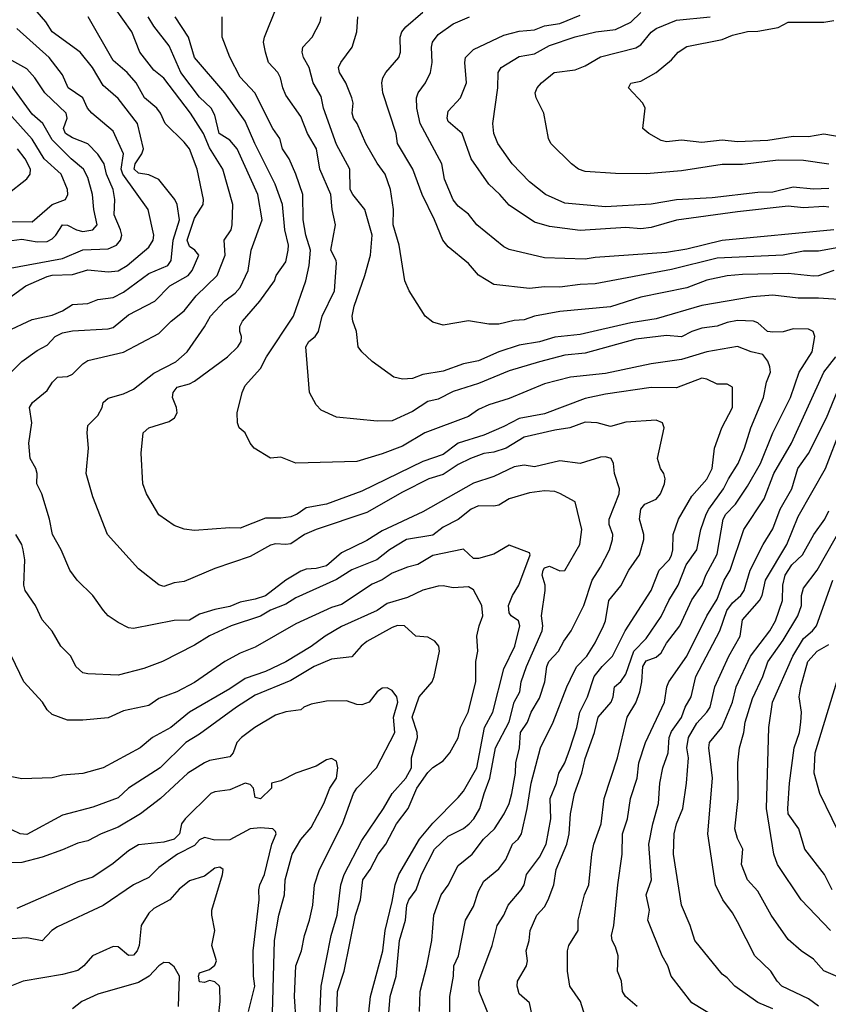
# Model space of a CAD drawing. Header units: metres. Extents: x -46681 to -43747, y -240911 to -237677.
# Tile 710 of 1056: x -46336 to -46256, y -238236 to -238139. Entities that reach past the tile are written whole.
import ezdxf

# ---------------------------------------------------------------- set-up
doc = ezdxf.new("R2010")
doc.units = ezdxf.units.M
doc.layers.add('CONTOUR_INDEX', color=1, linetype='Continuous')
doc.layers.add('CONTOUR_INTER', color=3, linetype='Continuous')

msp = doc.modelspace()

# ---------------------------------------------------------------- linework, layer by layer
at = {"layer": 'CONTOUR_INDEX'}
for points, elevation in [([(-46293.435, -238237.02), (-46293.429, -238235.02), (-46293.054, -238233.02), (-46293.046, -238232.02), (-46292.576, -238231.02), (-46291.88, -238227.52), (-46291.095, -238226.167), (-46290.595, -238224.637), (-46290.095, -238223.658), (-46288.595, -238222.458), (-46287.927, -238221.52), (-46287.269, -238220.02), (-46286.707, -238219.52), (-46286.363, -238219.02), (-46285.803, -238216.52), (-46285.41, -238214.02), (-46284.489, -238210.52), (-46283.25, -238208.02), (-46281.914, -238204.52), (-46281.182, -238203.02), (-46280.901, -238202.52), (-46279.92, -238201.52), (-46279.095, -238200.193), (-46278.304, -238198.52), (-46278.105, -238198.02), (-46277.765, -238196.02), (-46276.595, -238194.575), (-46275.788, -238193.02), (-46274.748, -238191.52), (-46274.308, -238190.02), (-46274.329, -238189.52), (-46274.74, -238188.02), (-46274.606, -238187.02), (-46274.225, -238186.52), (-46273.095, -238186.031), (-46272.67, -238185.52), (-46272.268, -238184.52), (-46272.222, -238184.02), (-46272.338, -238183.52), (-46272.659, -238183.02), (-46272.975, -238182.02), (-46272.31, -238179.02), (-46272.477, -238178.52), (-46273.095, -238178.267), (-46276.095, -238178.466), (-46277.595, -238178.891), (-46278.915, -238178.52), (-46280.095, -238178.455), (-46281.595, -238179.006), (-46283.095, -238179.233), (-46286.095, -238179.943), (-46287.877, -238181.02), (-46289.095, -238181.406), (-46290.095, -238181.544), (-46291.383, -238182.02), (-46292.595, -238182.634), (-46294.095, -238183.604), (-46295.499, -238184.02), (-46298.095, -238185.359), (-46301.595, -238187.366), (-46306.595, -238189.031), (-46307.749, -238189.52), (-46309.095, -238190.43), (-46309.595, -238190.518), (-46310.595, -238190.442), (-46311.095, -238190.554), (-46313.095, -238191.68), (-46316.595, -238192.876), (-46319.595, -238194.134), (-46320.595, -238194.271), (-46321.595, -238194.647), (-46322.095, -238194.483), (-46324.095, -238192.912), (-46327.147, -238189.52), (-46328.595, -238185.813), (-46329.26, -238183.52), (-46329.033, -238181.02), (-46329.164, -238179.52), (-46329.095, -238178.792), (-46328.095, -238177.796), (-46327.677, -238177.02), (-46327.583, -238176.52), (-46327.095, -238176.086), (-46325.595, -238175.677), (-46324.595, -238175.214), (-46322.595, -238173.62), (-46320.423, -238172.52), (-46319.309, -238171.52), (-46317.595, -238169.064), (-46317.015, -238168.02), (-46315.595, -238166.497), (-46314.595, -238165.739), (-46314.095, -238165.182), (-46313.29, -238163.52), (-46313.007, -238161.52), (-46311.923, -238158.52), (-46312.34, -238156.02), (-46314.383, -238151.52), (-46315.095, -238150.684), (-46316.143, -238150.02), (-46316.595, -238148.229), (-46316.951, -238147.52), (-46318.095, -238146.431), (-46319.949, -238144.02), (-46321.095, -238141.385), (-46322.595, -238139.44), (-46323.143, -238138.52)], 85), ([(-46255.595, -238163.501), (-46257.095, -238164.049), (-46257.595, -238164.088), (-46260.095, -238163.801), (-46264.595, -238163.903), (-46266.095, -238164.042), (-46268.095, -238164.453), (-46270.095, -238165.233), (-46274.595, -238166.128), (-46277.595, -238167.109), (-46282.595, -238167.564), (-46285.095, -238168.028), (-46286.095, -238168.388), (-46287.095, -238168.429), (-46288.595, -238168.788), (-46289.595, -238168.79), (-46291.595, -238168.468), (-46294.095, -238168.886), (-46295.095, -238168.614), (-46295.853, -238168.02), (-46297.445, -238165.52), (-46297.868, -238164.52), (-46298.427, -238161.02), (-46299.017, -238159.02), (-46298.981, -238157.52), (-46299.275, -238155.52), (-46299.807, -238154.02), (-46300.595, -238152.926), (-46301.7, -238151.02), (-46302.568, -238149.02), (-46302.936, -238148.52), (-46303.064, -238148.02), (-46302.97, -238147.02), (-46303.092, -238146.52), (-46303.689, -238145.02), (-46304.297, -238144.02), (-46304.414, -238143.52), (-46304.182, -238143.02), (-46303.063, -238141.52), (-46302.58, -238140.02), (-46302.478, -238138.52)], 90), ([(-46256.095, -238153.056), (-46258.595, -238152.675), (-46261.095, -238152.637), (-46264.595, -238153.077), (-46266.595, -238153.082), (-46270.595, -238153.7), (-46274.095, -238153.979), (-46277.095, -238153.957), (-46280.095, -238153.755), (-46280.752, -238153.52), (-46281.454, -238153.02), (-46283.478, -238151.02), (-46283.701, -238150.52), (-46284.169, -238148.02), (-46284.925, -238146.52), (-46285.009, -238146.02), (-46284.833, -238145.52), (-46284.399, -238145.02), (-46283.161, -238144.02), (-46281.095, -238143.737), (-46280.095, -238143.353), (-46278.595, -238142.458), (-46275.095, -238141.567), (-46274.595, -238141.274), (-46273.595, -238140.028), (-46273.095, -238139.681), (-46271.095, -238138.864), (-46267.779, -238138.52)], 95), ([(-46337.095, -238163.36), (-46331.595, -238162.341), (-46329.595, -238161.474), (-46327.095, -238161.38), (-46326.283, -238161.02), (-46325.892, -238160.52), (-46325.75, -238160.02), (-46325.863, -238159.52), (-46326.515, -238158.02), (-46326.44, -238156.52), (-46326.589, -238155.52), (-46327.242, -238154.02), (-46327.487, -238153.02), (-46328.095, -238152.061), (-46329.095, -238151.025), (-46330.595, -238150.435), (-46331.311, -238150.02), (-46331.499, -238149.52), (-46331.143, -238148.52), (-46331.246, -238148.02), (-46333.339, -238146.02), (-46334.316, -238144.52), (-46335.095, -238143.657), (-46336.595, -238142.836)], 80), ([(-46265.692, -238238.02), (-46269.595, -238235.641), (-46271.634, -238233.02), (-46271.946, -238232.02), (-46272.505, -238231.02), (-46273.908, -238227.52), (-46273.746, -238226.52), (-46274.076, -238225.02), (-46273.573, -238223.52), (-46273.815, -238220.02), (-46273.436, -238218.02), (-46272.874, -238216.02), (-46272.733, -238214.02), (-46272.444, -238212.52), (-46271.913, -238211.02), (-46271.827, -238209.52), (-46271.595, -238208.922), (-46270.595, -238207.538), (-46270.254, -238206.52), (-46269.648, -238205.52), (-46269.181, -238203.52), (-46266.838, -238199.02), (-46266.154, -238197.02), (-46265.595, -238196.235), (-46264.745, -238195.52), (-46264.446, -238195.02), (-46263.826, -238193.02), (-46262.553, -238190.52), (-46261.595, -238188.969), (-46260.871, -238187.02), (-46259.723, -238185.02), (-46259.149, -238183.02), (-46258.095, -238181.547), (-46256.321, -238178.02), (-46254.676, -238174.02)], 90), ([(-46306.314, -238238.52), (-46306.106, -238234.02), (-46305.116, -238229.02), (-46304.515, -238227.02), (-46304.158, -238224.02), (-46303.826, -238223.02), (-46302.095, -238219.664), (-46299.963, -238216.52), (-46299.099, -238215.02), (-46297.778, -238213.52), (-46297.219, -238212.52), (-46297.201, -238211.52), (-46296.618, -238209.52), (-46296.654, -238209.02), (-46297.14, -238207.52), (-46296.464, -238205.52), (-46295.164, -238204.02), (-46294.975, -238203.52), (-46294.453, -238201.02), (-46294.507, -238200.52), (-46294.902, -238200.02), (-46295.595, -238199.622), (-46296.792, -238199.52), (-46297.904, -238198.52), (-46298.595, -238198.48), (-46299.095, -238198.674), (-46301.595, -238200.05), (-46302.181, -238200.52), (-46303.095, -238201.581), (-46305.095, -238201.784), (-46306.795, -238202.52), (-46309.095, -238203.906), (-46312.595, -238205.33), (-46314.434, -238206.52), (-46318.095, -238209.201), (-46319.454, -238210.02), (-46321.984, -238212.52), (-46325.095, -238214.518), (-46326.095, -238215.444), (-46328.595, -238216.376), (-46331.595, -238217.177), (-46335.095, -238219.061), (-46335.762, -238219.02), (-46336.595, -238218.606)], 80), ([(-46255.766, -238224.52), (-46256.521, -238223.02), (-46258.468, -238220.52), (-46259.049, -238218.52), (-46260.081, -238217.02), (-46260.142, -238216.52), (-46259.959, -238214.02), (-46259.495, -238210.52), (-46258.99, -238209.02), (-46258.856, -238208.02), (-46258.795, -238207.02), (-46259.01, -238205.52), (-46258.863, -238204.52), (-46258.154, -238202.02), (-46257.244, -238201.02), (-46256.095, -238200.368)], 95), ([(-46320.166, -238236.02), (-46320.069, -238233.02), (-46320.595, -238232.12), (-46321.095, -238231.719), (-46321.595, -238231.692), (-46322.095, -238232.009), (-46323.05, -238233.02), (-46324.095, -238233.663), (-46328.095, -238234.796), (-46329.701, -238235.52), (-46330.595, -238236.25)], 75)]:
    msp.add_lwpolyline(points, dxfattribs=dict(at, elevation=elevation))
at = {"layer": 'CONTOUR_INTER'}
for points, elevation in [([(-46337.095, -238169.508), (-46334.595, -238168.355), (-46332.595, -238167.919), (-46331.595, -238167.488), (-46330.595, -238166.868), (-46329.095, -238166.752), (-46328.095, -238166.363), (-46326.595, -238166.185), (-46325.595, -238165.662), (-46323.095, -238163.806), (-46321.212, -238163.02), (-46320.894, -238162.52), (-46320.701, -238160.52), (-46320.055, -238158.52), (-46320.304, -238157.02), (-46320.514, -238156.52), (-46322.095, -238154.559), (-46323.095, -238154.102), (-46324.095, -238153.926), (-46324.541, -238153.52), (-46324.445, -238153.02), (-46323.761, -238152.02), (-46323.608, -238151.52), (-46324.192, -238149.02), (-46326.095, -238146.582), (-46327.595, -238145.292), (-46328.628, -238143.52), (-46329.845, -238142.02), (-46332.613, -238140.02), (-46333.234, -238139.02), (-46334.095, -238138.05)], 82), ([(-46296.415, -238236.52), (-46296.348, -238234.52), (-46295.699, -238232.02), (-46295.218, -238229.52), (-46294.993, -238227.02), (-46294.274, -238225.02), (-46293.595, -238224.073), (-46292.595, -238222.131), (-46291.241, -238221.02), (-46290.106, -238219.52), (-46289.041, -238218.52), (-46288.07, -238217.02), (-46287.594, -238216.02), (-46287.311, -238215.02), (-46286.944, -238213.02), (-46286.938, -238212.02), (-46286.56, -238210.52), (-46286.46, -238209.02), (-46285.778, -238208.02), (-46285.4, -238207.02), (-46284.595, -238205.656), (-46284.059, -238204.02), (-46283.865, -238202.52), (-46283.666, -238202.02), (-46282.723, -238201.02), (-46282.206, -238200.02), (-46281.488, -238199.02), (-46280.231, -238196.52), (-46279.409, -238194.02), (-46278.595, -238192.747), (-46277.71, -238191.02), (-46277.394, -238190.02), (-46277.372, -238189.52), (-46277.718, -238188.52), (-46277.716, -238188.02), (-46276.74, -238185.52), (-46276.721, -238185.02), (-46277.214, -238183.52), (-46277.303, -238182.52), (-46277.529, -238182.02), (-46278.095, -238181.863), (-46278.595, -238181.902), (-46280.595, -238182.524), (-46282.595, -238182.268), (-46285.095, -238182.847), (-46286.095, -238182.688), (-46287.095, -238182.865), (-46289.095, -238183.805), (-46291.095, -238184.45), (-46296.095, -238187.29), (-46300.095, -238189.143), (-46301.595, -238190.126), (-46304.095, -238191.339), (-46305.595, -238192.614), (-46306.595, -238192.865), (-46307.595, -238192.936), (-46308.095, -238193.144), (-46309.578, -238194.02), (-46311.595, -238195.56), (-46312.595, -238195.905), (-46314.095, -238196.171), (-46315.095, -238196.599), (-46316.595, -238196.895), (-46318.095, -238197.381), (-46319.095, -238197.943), (-46320.595, -238198.004), (-46324.595, -238198.774), (-46325.095, -238198.728), (-46326.095, -238198.188), (-46327.091, -238197.52), (-46327.562, -238197.02), (-46328.597, -238195.52), (-46330.145, -238194.02), (-46330.885, -238193.02), (-46331.727, -238191.02), (-46332.564, -238189.52), (-46332.858, -238188.02), (-46333.619, -238185.52), (-46334.12, -238184.52), (-46334.086, -238183.52), (-46334.217, -238183.02), (-46334.784, -238182.02), (-46334.922, -238180.52), (-46334.62, -238178.52), (-46334.855, -238177.02), (-46334.559, -238176.52), (-46333.095, -238175.342), (-46332.592, -238174.52), (-46332.095, -238174.031), (-46331.095, -238173.943), (-46330.595, -238173.728), (-46329.595, -238172.694), (-46329.095, -238172.391), (-46325.595, -238171.568), (-46322.095, -238169.727), (-46320.874, -238168.52), (-46319.595, -238167.493), (-46318.434, -238166.02), (-46316.368, -238164.02), (-46315.55, -238162.02), (-46315.675, -238160.52), (-46314.979, -238159.52), (-46314.865, -238159.02), (-46314.823, -238157.02), (-46315.81, -238153.52), (-46317.095, -238151.425), (-46317.689, -238150.02), (-46318.993, -238148.02), (-46321.595, -238144.561), (-46322.595, -238143.797), (-46323.965, -238142.02), (-46324.773, -238140.02), (-46326.531, -238137.52)], 84), ([(-46280.095, -238236.994), (-46280.552, -238235.52), (-46281.594, -238234.02), (-46281.839, -238232.52), (-46281.829, -238230.52), (-46281.694, -238230.02), (-46280.78, -238228.52), (-46280.79, -238227.52), (-46280.145, -238225.02), (-46279.745, -238224.02), (-46279.446, -238221.02), (-46279.242, -238220.02), (-46278.53, -238218.02), (-46278.224, -238215.52), (-46276.907, -238211.52), (-46275.967, -238207.52), (-46275.095, -238206.117), (-46274.722, -238205.02), (-46274.504, -238204.02), (-46274.399, -238202.52), (-46274.095, -238201.975), (-46273.095, -238201.597), (-46272.595, -238201.179), (-46272.095, -238200.217), (-46270.781, -238198.52), (-46269.595, -238195.947), (-46268.555, -238194.52), (-46268.219, -238193.52), (-46267.095, -238191.465), (-46266.494, -238188.02), (-46266.248, -238187.52), (-46265.289, -238186.52), (-46264.095, -238184.774), (-46262.818, -238182.52), (-46261.595, -238179.511), (-46259.855, -238176.02), (-46259.013, -238173.52), (-46257.731, -238171.52), (-46257.451, -238170.02), (-46257.644, -238169.52), (-46258.095, -238169.309), (-46259.595, -238169.26), (-46260.595, -238169.551), (-46261.595, -238169.594), (-46262.118, -238169.52), (-46263.095, -238168.668), (-46263.496, -238168.52), (-46265.095, -238168.424), (-46266.095, -238168.632), (-46267.095, -238169.008), (-46268.595, -238169.184), (-46269.598, -238169.52), (-46270.595, -238170.041), (-46272.095, -238169.912), (-46275.095, -238170.295), (-46280.095, -238171.645), (-46282.095, -238171.85), (-46284.595, -238172.505), (-46287.595, -238173.412), (-46290.595, -238174.641), (-46293.095, -238175.426), (-46294.595, -238176.181), (-46295.595, -238176.426), (-46297.095, -238177.418), (-46299.095, -238178.323), (-46300.595, -238178.372), (-46304.595, -238177.974), (-46306.095, -238177.265), (-46306.595, -238176.735), (-46307.265, -238175.52), (-46307.614, -238171.02), (-46307.315, -238170.52), (-46306.693, -238170.02), (-46306.364, -238169.52), (-46306.002, -238168.02), (-46304.786, -238165.52), (-46304.595, -238162.787), (-46304.626, -238162.52), (-46305.157, -238161.52), (-46304.702, -238159.02), (-46305.033, -238157.52), (-46305.141, -238156.02), (-46306.235, -238153.52), (-46306.557, -238151.52), (-46307.442, -238150.02), (-46308.095, -238148.344), (-46309.595, -238146.232), (-46309.898, -238145.52), (-46310.107, -238144.52), (-46310.365, -238144.02), (-46311.29, -238143.02), (-46311.605, -238142.02), (-46311.784, -238141.02), (-46311.699, -238140.52), (-46310.478, -238137.52)], 88), ([(-46255.095, -238161.245), (-46257.095, -238161.611), (-46258.595, -238161.601), (-46260.595, -238162.006), (-46267.095, -238162.287), (-46271.595, -238163.421), (-46279.095, -238164.84), (-46280.595, -238164.881), (-46282.595, -238165.154), (-46284.095, -238165.124), (-46285.595, -238165.273), (-46289.095, -238164.903), (-46290.595, -238163.974), (-46291.595, -238162.831), (-46293.595, -238161.179), (-46294.13, -238160.52), (-46294.939, -238158.52), (-46296.159, -238156.02), (-46297.08, -238153.52), (-46298.576, -238151.02), (-46298.712, -238150.02), (-46300.018, -238146.02), (-46300.12, -238145.02), (-46300.041, -238144.52), (-46299.749, -238144.02), (-46298.465, -238142.52), (-46298.292, -238142.02), (-46298.323, -238140.52), (-46298.147, -238140.02), (-46297.763, -238139.52), (-46296.095, -238138.072)], 91), ([(-46256.095, -238155.441), (-46257.595, -238155.505), (-46259.595, -238155.293), (-46261.595, -238155.792), (-46263.095, -238155.826), (-46267.595, -238156.346), (-46271.095, -238156.563), (-46273.595, -238156.988), (-46278.095, -238157.234), (-46282.095, -238156.878), (-46284.014, -238156.02), (-46285.595, -238154.773), (-46287.28, -238153.02), (-46288.706, -238151.02), (-46289.108, -238150.02), (-46289.205, -238149.02), (-46288.701, -238145.52), (-46288.683, -238144.02), (-46288.383, -238143.52), (-46286.595, -238142.441), (-46285.095, -238142.164), (-46283.595, -238141.366), (-46281.095, -238140.484), (-46279.055, -238140.02), (-46277.095, -238139.789), (-46275.595, -238139.054), (-46274.595, -238138.086)], 94), ([(-46336.595, -238173.476), (-46335.595, -238172.486), (-46334.095, -238171.383), (-46333.095, -238170.869), (-46332.309, -238170.02), (-46331.595, -238169.641), (-46330.595, -238169.473), (-46327.095, -238169.276), (-46326.595, -238169.12), (-46325.095, -238167.88), (-46322.493, -238166.52), (-46321.008, -238165.02), (-46319.223, -238164.02), (-46318.804, -238163.52), (-46318.157, -238162.02), (-46318.563, -238161.52), (-46319.095, -238161.145), (-46319.293, -238160.52), (-46318.595, -238158.351), (-46317.741, -238157.02), (-46317.687, -238156.52), (-46318.32, -238153.52), (-46319.08, -238151.52), (-46319.595, -238150.859), (-46321.479, -238149.02), (-46321.939, -238148.02), (-46322.309, -238147.52), (-46323.521, -238146.52), (-46324.337, -238145.02), (-46325.237, -238144.02), (-46326.595, -238142.815), (-46329.076, -238138.52)], 83), ([(-46289.534, -238237.02), (-46290.536, -238234.52), (-46290.583, -238233.52), (-46289.243, -238230.02), (-46288.754, -238228.02), (-46288.117, -238227.02), (-46287.679, -238226.02), (-46286.391, -238224.52), (-46286.107, -238224.02), (-46285.881, -238223.02), (-46284.595, -238221.3), (-46283.941, -238220.02), (-46283.484, -238217.52), (-46283.545, -238215.52), (-46282.921, -238214.02), (-46282.676, -238213.02), (-46282.095, -238212.02), (-46281.595, -238210.656), (-46280.919, -238208.52), (-46280.612, -238207.02), (-46279.86, -238205.52), (-46279.219, -238203.52), (-46278.431, -238202.52), (-46277.39, -238201.52), (-46276.147, -238199.02), (-46273.605, -238195.02), (-46272.804, -238193.02), (-46271.821, -238192.02), (-46271.595, -238191.601), (-46271.46, -238191.02), (-46271.427, -238189.52), (-46270.906, -238188.02), (-46269.595, -238185.748), (-46268.095, -238184.076), (-46267.595, -238183.03), (-46267.355, -238181.02), (-46266.62, -238179.02), (-46265.564, -238177.02), (-46265.567, -238175.02), (-46266.095, -238174.712), (-46267.095, -238174.725), (-46268.095, -238174.234), (-46268.595, -238174.127), (-46271.095, -238175.08), (-46273.595, -238175.029), (-46278.095, -238175.695), (-46280.095, -238176.11), (-46284.095, -238177.648), (-46286.595, -238178.082), (-46288.095, -238178.896), (-46290.095, -238179.733), (-46292.595, -238180.528), (-46294.095, -238181.645), (-46296.095, -238182.343), (-46302.095, -238185.26), (-46305.595, -238186.543), (-46307.595, -238186.897), (-46308.467, -238187.52), (-46309.095, -238187.787), (-46310.095, -238187.923), (-46311.595, -238187.919), (-46314.095, -238188.897), (-46315.095, -238188.86), (-46318.595, -238189.13), (-46319.595, -238189.005), (-46320.595, -238188.644), (-46322.095, -238187.595), (-46323.312, -238185.52), (-46323.684, -238184.52), (-46323.832, -238181.52), (-46323.655, -238179.52), (-46323.095, -238179.001), (-46321.095, -238178.405), (-46320.545, -238178.02), (-46320.294, -238177.52), (-46320.355, -238177.02), (-46320.764, -238176.02), (-46320.696, -238175.52), (-46320.3, -238175.02), (-46319.095, -238174.678), (-46318.595, -238174.412), (-46315.323, -238172.02), (-46314.323, -238171.02), (-46313.991, -238170.52), (-46313.944, -238170.02), (-46314.123, -238169.52), (-46314.12, -238169.02), (-46313.867, -238168.52), (-46312.139, -238166.52), (-46310.711, -238164.52), (-46310.547, -238164.02), (-46309.595, -238162.672), (-46309.343, -238161.52), (-46309.329, -238161.02), (-46309.683, -238159.52), (-46309.916, -238157.02), (-46310.645, -238155.02), (-46312.646, -238151.02), (-46313.595, -238148.79), (-46315.583, -238146.02), (-46318.589, -238142.52), (-46319.177, -238140.52), (-46320.499, -238138.52)], 86), ([(-46285.181, -238237.52), (-46285.595, -238235.64), (-46286.595, -238234.758), (-46286.798, -238234.02), (-46286.755, -238233.52), (-46285.875, -238232.02), (-46285.778, -238231.52), (-46285.899, -238230.52), (-46285.61, -238229.52), (-46285.531, -238228.52), (-46284.871, -238227.02), (-46284.095, -238226.183), (-46283.746, -238225.52), (-46283.175, -238224.02), (-46282.969, -238222.52), (-46281.889, -238220.02), (-46281.684, -238219.02), (-46281.552, -238217.02), (-46281.139, -238215.02), (-46280.418, -238213.02), (-46280.095, -238211.588), (-46279.164, -238209.02), (-46278.811, -238207.52), (-46277.521, -238206.02), (-46277.331, -238205.52), (-46277.199, -238204.52), (-46276.595, -238203.985), (-46276.095, -238203.268), (-46275.285, -238201.02), (-46274.095, -238199.766), (-46272.595, -238197.595), (-46271.839, -238196.02), (-46270.933, -238194.52), (-46270.15, -238192.52), (-46269.095, -238191.04), (-46268.692, -238189.02), (-46268.16, -238187.52), (-46267.916, -238187.02), (-46266.451, -238185.02), (-46265.967, -238184.02), (-46265.011, -238182.52), (-46264.384, -238181.02), (-46263.777, -238179.02), (-46262.512, -238176.02), (-46262.242, -238174.52), (-46261.841, -238173.52), (-46261.909, -238173.02), (-46262.095, -238172.442), (-46262.595, -238171.797), (-46263.754, -238171.52), (-46265.095, -238170.985), (-46268.095, -238171.534), (-46270.595, -238172.293), (-46273.595, -238172.699), (-46278.095, -238173.649), (-46281.533, -238174.02), (-46284.095, -238174.691), (-46287.595, -238176.12), (-46289.595, -238176.753), (-46290.595, -238177.215), (-46291.595, -238177.884), (-46295.9, -238179.52), (-46298.095, -238180.815), (-46300.095, -238181.586), (-46302.595, -238182.338), (-46308.595, -238182.492), (-46310.095, -238181.891), (-46311.095, -238182.013), (-46312.716, -238181.02), (-46313.117, -238180.52), (-46313.585, -238179.52), (-46314.175, -238179.02), (-46314.344, -238178.52), (-46314.391, -238177.52), (-46313.89, -238175.52), (-46313.595, -238174.859), (-46312.095, -238173.18), (-46311.491, -238172.02), (-46308.847, -238168.02), (-46307.611, -238164.52), (-46307.275, -238163.02), (-46307.173, -238161.52), (-46307.607, -238160.02), (-46307.868, -238158.52), (-46307.911, -238156.02), (-46308.603, -238154.02), (-46309.26, -238152.52), (-46309.904, -238151.52), (-46310.194, -238150.52), (-46310.859, -238149.52), (-46312.647, -238146.02), (-46314.095, -238144.464), (-46315.095, -238142.493), (-46315.853, -238140.52), (-46315.866, -238138.52)], 87), ([(-46254.595, -238166.42), (-46257.095, -238166.226), (-46259.095, -238166.23), (-46261.595, -238165.942), (-46263.595, -238166.096), (-46268.595, -238166.95), (-46273.095, -238168.288), (-46275.595, -238168.658), (-46280.595, -238169.807), (-46283.095, -238170.086), (-46284.595, -238170.542), (-46286.595, -238170.861), (-46288.595, -238171.531), (-46290.595, -238172.428), (-46292.095, -238172.707), (-46294.095, -238173.446), (-46296.095, -238173.763), (-46297.095, -238174.138), (-46298.095, -238174.233), (-46298.938, -238174.02), (-46301.095, -238172.466), (-46302.1, -238171.52), (-46302.464, -238171.02), (-46302.613, -238169.52), (-46303.002, -238168.52), (-46303.054, -238168.02), (-46302.861, -238167.02), (-46301.788, -238164.02), (-46301.232, -238162.02), (-46301.066, -238160.02), (-46301.803, -238157.52), (-46303.003, -238156.02), (-46303.245, -238155.52), (-46303.291, -238153.52), (-46304.595, -238151.097), (-46305.884, -238147.52), (-46306.095, -238146.364), (-46306.903, -238145.02), (-46307.293, -238143.52), (-46307.855, -238142.52), (-46307.973, -238142.02), (-46307.913, -238141.52), (-46307.004, -238140.52), (-46306.206, -238139.02), (-46306.117, -238138.52)], 89), ([(-46255.595, -238159.495), (-46266.595, -238160.549), (-46270.095, -238161.409), (-46272.095, -238161.73), (-46279.095, -238162.225), (-46280.095, -238162.402), (-46284.095, -238162.262), (-46287.595, -238161.434), (-46288.095, -238161.179), (-46290.782, -238159.02), (-46291.595, -238157.966), (-46292.595, -238157.164), (-46293.095, -238156.557), (-46293.969, -238154.52), (-46294.209, -238153.02), (-46296.337, -238149.02), (-46296.693, -238147.52), (-46296.702, -238146.52), (-46296.556, -238146.02), (-46295.832, -238145.02), (-46295.333, -238144.02), (-46295.167, -238143.02), (-46295.237, -238141.52), (-46295.131, -238141.02), (-46294.595, -238140.282), (-46293.095, -238139.231), (-46291.49, -238138.52)], 92), ([(-46256.095, -238157.279), (-46256.595, -238157.199), (-46258.595, -238157.344), (-46260.095, -238157.182), (-46265.095, -238157.72), (-46271.095, -238158.544), (-46273.595, -238159.265), (-46274.595, -238159.4), (-46276.095, -238159.273), (-46280.595, -238159.58), (-46283.595, -238159.181), (-46285.095, -238158.767), (-46287.595, -238157.066), (-46288.496, -238156.02), (-46289.595, -238155), (-46291.323, -238152.52), (-46292.216, -238150.02), (-46293.595, -238148.828), (-46293.697, -238148.52), (-46293.595, -238147.812), (-46292.368, -238146.52), (-46291.796, -238145.02), (-46291.963, -238143.02), (-46291.88, -238142.52), (-46291.095, -238141.758), (-46288.095, -238140.338), (-46286.595, -238139.927), (-46285.095, -238139.797), (-46284.095, -238139.429), (-46282.595, -238139.178), (-46280.595, -238138.36)], 93), ([(-46252.595, -238150.773), (-46256.595, -238150.086), (-46258.095, -238150.335), (-46259.595, -238150.322), (-46262.095, -238150.716), (-46265.095, -238150.839), (-46266.595, -238150.672), (-46268.595, -238150.896), (-46270.595, -238150.685), (-46272.095, -238150.838), (-46272.595, -238150.718), (-46273.825, -238150.02), (-46274.412, -238149.52), (-46274.184, -238147.52), (-46274.417, -238147.02), (-46275.83, -238145.52), (-46275.595, -238145.073), (-46274.595, -238144.862), (-46273.095, -238143.995), (-46271.595, -238142.778), (-46270.948, -238142.02), (-46270.095, -238141.462), (-46266.595, -238140.759), (-46265.595, -238140.348), (-46264.095, -238139.984), (-46263.095, -238139.933), (-46261.095, -238139.564), (-46260.095, -238139.05), (-46256.595, -238139.058), (-46255.595, -238138.888)], 96), ([(-46337.595, -238166.763), (-46335.218, -238165.02), (-46333.095, -238164.109), (-46332.595, -238163.982), (-46330.595, -238163.9), (-46329.095, -238163.464), (-46327.095, -238163.657), (-46326.095, -238163.535), (-46325.215, -238163.02), (-46323.095, -238161.203), (-46322.644, -238160.52), (-46322.59, -238160.02), (-46323.152, -238157.52), (-46325.654, -238154.02), (-46325.8, -238153.52), (-46325.596, -238152.02), (-46326.595, -238149.793), (-46328.703, -238148.02), (-46329.124, -238147.52), (-46329.602, -238146.52), (-46331.036, -238145.52), (-46331.595, -238144.229), (-46332.911, -238142.52), (-46336.095, -238139.682)], 81), ([(-46336.595, -238160.556), (-46335.595, -238160.441), (-46334.095, -238160.675), (-46333.095, -238160.653), (-46332.595, -238160.382), (-46332.257, -238160.02), (-46331.595, -238159.013), (-46331.095, -238159.056), (-46330.207, -238159.52), (-46329.595, -238159.662), (-46328.595, -238159.523), (-46328.182, -238159.02), (-46328.503, -238157.52), (-46328.626, -238156.02), (-46329.095, -238154.35), (-46329.517, -238153.52), (-46330.744, -238152.52), (-46332.595, -238150.641), (-46333.526, -238149.02), (-46334.595, -238148.127), (-46336.595, -238145.373)], 79), ([(-46336.595, -238158.674), (-46334.595, -238158.714), (-46332.595, -238157.025), (-46331.284, -238156.52), (-46331.067, -238156.02), (-46331.108, -238155.52), (-46331.714, -238154.02), (-46333.408, -238152.52), (-46334.595, -238150.565), (-46336.871, -238148.02)], 78), ([(-46337.095, -238156.066), (-46335.095, -238154.497), (-46334.781, -238154.02), (-46334.741, -238153.52), (-46335.279, -238152.52), (-46336.038, -238151.52)], 77), ([(-46274.97, -238236.02), (-46276.108, -238235.02), (-46276.412, -238234.52), (-46276.53, -238233.52), (-46276.897, -238232.52), (-46276.838, -238231.02), (-46277.095, -238230.128), (-46277.419, -238229.52), (-46277.492, -238229.02), (-46277.271, -238228.02), (-46276.893, -238224.02), (-46276.443, -238221.02), (-46276.415, -238219.02), (-46275.922, -238217.52), (-46275.621, -238215.52), (-46274.982, -238213.52), (-46274.796, -238212.02), (-46274.151, -238210.02), (-46272.286, -238206.02), (-46272.043, -238204.52), (-46271.85, -238204.02), (-46270.095, -238201.494), (-46268.095, -238197.545), (-46267.095, -238195.885), (-46266.385, -238194.02), (-46265.825, -238193.02), (-46264.475, -238189.02), (-46262.463, -238186.02), (-46261.504, -238183.52), (-46259.769, -238180.52), (-46256.576, -238173.52), (-46255.39, -238172.02)], 89), ([(-46261.595, -238236.257), (-46263.095, -238235.623), (-46265.352, -238234.02), (-46266.095, -238233.19), (-46266.595, -238232.841), (-46269.277, -238229.52), (-46269.758, -238228.02), (-46270.605, -238226.02), (-46271.399, -238221.02), (-46271.342, -238219.02), (-46271.096, -238218.02), (-46270.469, -238216.52), (-46270.109, -238214.02), (-46269.916, -238211.52), (-46270.089, -238210.52), (-46269.924, -238209.52), (-46269.095, -238208.112), (-46268.095, -238207.033), (-46267.795, -238206.52), (-46267.305, -238204.52), (-46265.931, -238201.52), (-46264.818, -238199.52), (-46264.595, -238197.921), (-46262.934, -238196.02), (-46262.663, -238195.52), (-46262.329, -238194.02), (-46260.232, -238190.52), (-46259.095, -238187.755), (-46256.411, -238183.02), (-46254.875, -238179.02)], 91), ([(-46299.465, -238237.02), (-46299.3, -238235.02), (-46298.719, -238233.02), (-46298.388, -238229.52), (-46297.782, -238227.52), (-46297.669, -238226.02), (-46297.482, -238225.52), (-46296.749, -238224.52), (-46296.226, -238223.02), (-46294.941, -238220.52), (-46293.595, -238219.239), (-46292.095, -238218.469), (-46291.519, -238218.02), (-46291.063, -238217.52), (-46290.462, -238216.52), (-46290.059, -238215.02), (-46289.48, -238213.52), (-46288.944, -238210.52), (-46287.595, -238207.973), (-46287.107, -238206.02), (-46286.523, -238205.02), (-46286.386, -238204.02), (-46285.864, -238202.52), (-46284.329, -238199.02), (-46284.274, -238198.52), (-46284.406, -238197.52), (-46284.027, -238195.02), (-46284.024, -238194.52), (-46284.347, -238193.52), (-46284.242, -238193.02), (-46284.095, -238192.815), (-46283.595, -238192.626), (-46282.595, -238193.112), (-46282.095, -238193.056), (-46280.614, -238190.52), (-46280.427, -238189.02), (-46281.095, -238186.29), (-46282.595, -238185.472), (-46283.095, -238185.3), (-46284.095, -238185.215), (-46285.595, -238185.404), (-46287.595, -238185.99), (-46288.595, -238186.626), (-46289.095, -238186.739), (-46290.595, -238186.711), (-46291.331, -238187.02), (-46292.595, -238188.051), (-46294.095, -238188.8), (-46295.095, -238189.598), (-46297.709, -238190.02), (-46299.389, -238191.02), (-46300.63, -238192.02), (-46303.095, -238192.986), (-46304.595, -238193.961), (-46308.595, -238195.768), (-46309.595, -238196.395), (-46311.095, -238196.958), (-46312.095, -238197.552), (-46314.981, -238198.52), (-46317.095, -238199.491), (-46318.595, -238200.425), (-46321.745, -238202.02), (-46323.595, -238202.712), (-46326.095, -238203.378), (-46329.095, -238203.242), (-46329.595, -238203.132), (-46330.271, -238202.52), (-46330.786, -238201.52), (-46331.758, -238200.52), (-46332.595, -238199.048), (-46333.595, -238197.936), (-46334.255, -238196.52), (-46335.271, -238195.02), (-46335.414, -238194.52), (-46335.291, -238192.02), (-46335.452, -238191.02), (-46335.61, -238190.52), (-46336.201, -238189.52)], 83), ([(-46257.095, -238235.986), (-46258.095, -238235.256), (-46260.706, -238234.02), (-46261.179, -238233.52), (-46261.814, -238232.52), (-46263.39, -238231.02), (-46265.095, -238227.666), (-46265.595, -238226.782), (-46266.548, -238225.52), (-46267.248, -238224.02), (-46268.005, -238219.02), (-46267.55, -238213.52), (-46267.896, -238210.52), (-46267.858, -238210.02), (-46266.644, -238208.52), (-46266.394, -238208.02), (-46265.566, -238206.02), (-46265.227, -238204.52), (-46263.809, -238201.52), (-46261.908, -238199.02), (-46261.344, -238198.02), (-46260.643, -238196.02), (-46260.62, -238194.52), (-46260.383, -238193.52), (-46259.718, -238192.52), (-46258.686, -238191.52), (-46257.567, -238189.52), (-46256.497, -238188.02), (-46256.095, -238187.194)], 92), ([(-46253.595, -238233.779), (-46256.595, -238232.498), (-46257.595, -238231.358), (-46258.807, -238230.52), (-46260.095, -238229.416), (-46261.776, -238227.02), (-46263.095, -238224.638), (-46264.109, -238223.52), (-46264.682, -238222.02), (-46264.577, -238220.52), (-46265.095, -238219.477), (-46265.336, -238218.52), (-46265.019, -238215.52), (-46265.056, -238212.02), (-46264.888, -238210.52), (-46264.457, -238209.02), (-46264.336, -238208.02), (-46263.595, -238205.681), (-46262.607, -238203.52), (-46262.095, -238202.063), (-46260.595, -238199.928), (-46259.137, -238197.52), (-46258.785, -238196.52), (-46258.771, -238195.52), (-46258.595, -238194.807), (-46257.225, -238193.02), (-46253.821, -238187.02)], 93), ([(-46301.684, -238239.02), (-46301.236, -238235.02), (-46300.036, -238230.52), (-46299.804, -238228.52), (-46299.095, -238225.666), (-46298.826, -238224.02), (-46298.442, -238223.02), (-46296.424, -238219.52), (-46295.095, -238217.943), (-46292.595, -238215.429), (-46292.095, -238214.806), (-46290.778, -238212.52), (-46290.012, -238208.52), (-46289.18, -238207.02), (-46288.095, -238202.756), (-46287.017, -238200.52), (-46286.548, -238198.52), (-46286.665, -238198.02), (-46287.378, -238197.52), (-46287.595, -238197.221), (-46287.634, -238196.52), (-46287.247, -238195.52), (-46286.616, -238194.52), (-46285.511, -238191.52), (-46285.595, -238191.311), (-46287.595, -238190.571), (-46289.095, -238191.459), (-46290.595, -238191.894), (-46291.095, -238191.889), (-46292.095, -238190.955), (-46295.095, -238191.576), (-46296.595, -238192.489), (-46297.595, -238192.734), (-46299.095, -238193.338), (-46300.095, -238193.969), (-46301.095, -238194.408), (-46304.095, -238196.413), (-46305.095, -238196.724), (-46308.595, -238198.322), (-46312.595, -238200.61), (-46314.095, -238201.2), (-46315.595, -238202.023), (-46318.595, -238204.083), (-46320.332, -238205.02), (-46322.095, -238205.665), (-46323.095, -238206.362), (-46325.595, -238206.898), (-46327.095, -238207.57), (-46329.595, -238207.82), (-46331.095, -238207.818), (-46332.595, -238207.262), (-46333.095, -238206.782), (-46333.572, -238206.02), (-46335.387, -238204.02), (-46336.627, -238201.52)], 82), ([(-46255.917, -238228.52), (-46258.82, -238225.52), (-46261.147, -238222.02), (-46261.5, -238221.02), (-46262.237, -238216.52), (-46262.016, -238208.52), (-46261.642, -238206.02), (-46259.622, -238201.52), (-46258.595, -238199.774), (-46257.693, -238199.02), (-46257.318, -238198.52), (-46255.692, -238194.02)], 94), ([(-46304.595, -238237.515), (-46304.495, -238234.52), (-46303.83, -238232.52), (-46302.715, -238227.02), (-46302.218, -238225.52), (-46302.012, -238223.52), (-46301.274, -238222.52), (-46300.483, -238221.02), (-46299.727, -238220.02), (-46298.675, -238218.02), (-46297.539, -238216.52), (-46296.678, -238214.52), (-46295.595, -238212.97), (-46295.095, -238212.472), (-46294.095, -238211.815), (-46293.436, -238211.02), (-46292.595, -238209.549), (-46292.383, -238208.52), (-46291.62, -238207.02), (-46290.871, -238204.02), (-46290.855, -238202.02), (-46290.686, -238201.02), (-46290.753, -238199.52), (-46290.55, -238198.52), (-46290.166, -238197.52), (-46290.285, -238196.52), (-46291.095, -238194.963), (-46291.595, -238194.664), (-46293.095, -238194.772), (-46294.095, -238194.566), (-46294.595, -238194.601), (-46296.095, -238195), (-46297.595, -238195.732), (-46299.595, -238196.329), (-46300.595, -238197.007), (-46304.095, -238198.577), (-46305.721, -238199.52), (-46307.095, -238200.567), (-46309.595, -238202.051), (-46311.595, -238203.016), (-46313.595, -238203.704), (-46315.095, -238204.738), (-46319.095, -238207.026), (-46320.918, -238208.52), (-46322.739, -238209.52), (-46323.954, -238210.52), (-46327.595, -238212.499), (-46329.595, -238213.064), (-46331.595, -238213.237), (-46332.595, -238213.504), (-46335.595, -238213.59), (-46336.595, -238213.394)], 81), ([(-46254.553, -238220.02), (-46256.989, -238215.02), (-46257.52, -238213.02), (-46257.437, -238211.02), (-46255.303, -238204.02)], 96), ([(-46308.575, -238237.52), (-46308.746, -238235.02), (-46308.611, -238232.02), (-46308.059, -238230.52), (-46307.744, -238229.02), (-46307.24, -238227.52), (-46306.913, -238226.02), (-46306.775, -238224.02), (-46306.269, -238222.52), (-46304.001, -238218.02), (-46302.913, -238215.02), (-46302.595, -238214.51), (-46300.651, -238212.52), (-46298.848, -238209.02), (-46298.993, -238207.52), (-46298.565, -238206.02), (-46298.644, -238205.52), (-46299.095, -238204.886), (-46299.595, -238204.621), (-46300.095, -238204.657), (-46300.573, -238205.02), (-46301.367, -238206.02), (-46302.095, -238206.314), (-46302.595, -238206.268), (-46303.595, -238205.903), (-46305.595, -238205.933), (-46307.095, -238206.241), (-46307.815, -238206.52), (-46308.095, -238206.801), (-46309.595, -238206.972), (-46310.595, -238207.331), (-46312.646, -238208.52), (-46313.954, -238209.52), (-46314.406, -238210.02), (-46314.777, -238211.02), (-46315.095, -238211.405), (-46317.095, -238211.778), (-46317.595, -238212.003), (-46319.235, -238213.02), (-46321.929, -238215.52), (-46323.916, -238217.02), (-46326.095, -238218.362), (-46327.79, -238219.02), (-46329.095, -238219.706), (-46330.095, -238219.911), (-46331.595, -238220.591), (-46333.595, -238221.297), (-46335.595, -238221.836), (-46337.595, -238221.909)], 79), ([(-46310.98, -238239.02), (-46310.711, -238229.52), (-46310.287, -238227.02), (-46309.71, -238225.02), (-46309.669, -238223.52), (-46308.958, -238221.02), (-46308.095, -238219.56), (-46307.095, -238218.377), (-46305.846, -238216.02), (-46305.258, -238214.52), (-46304.588, -238213.52), (-46304.45, -238212.52), (-46304.595, -238211.843), (-46305.095, -238211.581), (-46305.595, -238211.702), (-46306.595, -238212.348), (-46308.599, -238213.02), (-46310.095, -238213.798), (-46310.998, -238214.02), (-46311.014, -238214.52), (-46312.095, -238215.557), (-46312.595, -238215.42), (-46312.781, -238214.52), (-46313.095, -238214.141), (-46313.582, -238214.02), (-46315.095, -238214.686), (-46316.595, -238214.855), (-46316.972, -238215.02), (-46319.513, -238217.52), (-46319.871, -238218.02), (-46320.054, -238219.02), (-46320.595, -238219.516), (-46321.595, -238219.829), (-46324.095, -238220.099), (-46325.095, -238220.673), (-46326.595, -238221.941), (-46328.595, -238223.259), (-46330.095, -238223.744), (-46336.095, -238226.364)], 78), ([(-46313.274, -238236.52), (-46312.628, -238234.02), (-46312.774, -238233.02), (-46312.821, -238230.52), (-46312.227, -238225.52), (-46312.235, -238224.52), (-46312.15, -238224.02), (-46311.706, -238223.02), (-46310.978, -238220.02), (-46310.528, -238219.02), (-46310.595, -238218.764), (-46310.861, -238218.52), (-46312.095, -238218.4), (-46313.095, -238218.513), (-46315.095, -238219.58), (-46316.595, -238219.624), (-46317.595, -238219.369), (-46318.095, -238219.597), (-46318.595, -238220.151), (-46320.263, -238221.02), (-46322.095, -238222.321), (-46323.095, -238223.305), (-46324.595, -238224.029), (-46327.595, -238226.078), (-46332.095, -238228.182), (-46332.632, -238228.52), (-46333.595, -238229.555), (-46335.095, -238229.259), (-46337.095, -238229.368)], 77), ([(-46316.228, -238237.02), (-46316.057, -238235.52), (-46316.095, -238234.208), (-46316.136, -238234.02), (-46316.595, -238233.575), (-46317.095, -238233.457), (-46317.595, -238233.636), (-46318.095, -238233.595), (-46318.183, -238233.02), (-46318.095, -238232.711), (-46317.095, -238232.372), (-46316.595, -238231.943), (-46316.414, -238231.52), (-46316.865, -238230.02), (-46316.585, -238228.52), (-46316.891, -238227.02), (-46316.874, -238226.52), (-46315.825, -238223.02), (-46315.777, -238222.52), (-46316.095, -238222.294), (-46316.595, -238222.385), (-46317.595, -238223.186), (-46319.095, -238223.63), (-46320.095, -238224.448), (-46321.005, -238225.52), (-46322.595, -238226.376), (-46323.095, -238226.825), (-46323.828, -238228.02), (-46324.045, -238230.02), (-46324.24, -238230.52), (-46324.595, -238230.966), (-46325.095, -238230.994), (-46326.095, -238230.145), (-46326.595, -238230.088), (-46328.64, -238231.02), (-46329.502, -238232.02), (-46330.095, -238232.455), (-46331.595, -238232.868), (-46335.483, -238233.52), (-46337.595, -238234.367)], 76)]:
    msp.add_lwpolyline(points, dxfattribs=dict(at, elevation=elevation))

doc.saveas('drawing.dxf')
